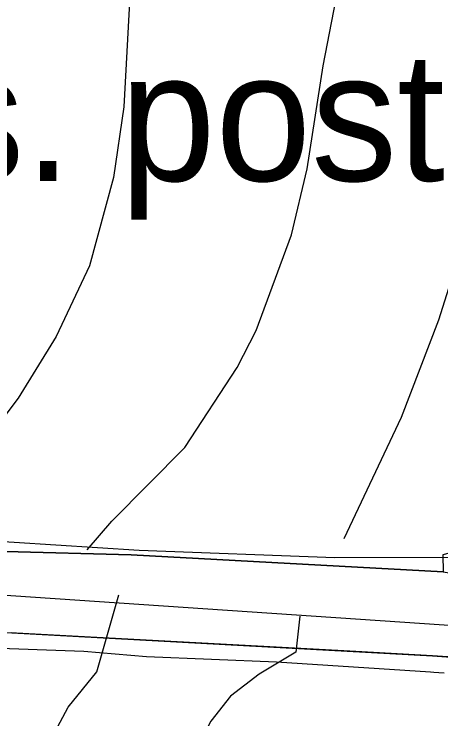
# Model space of a CAD drawing. Extents: x -662620 to -656370, y -1067090 to -1062990.
# Drawn here: x -659996.3 to -659913.4, y -1065099.2 to -1064962.2 of the extents above; entities that cross this region are included whole.
import ezdxf

# ---------------------------------------------------------------- set-up
doc = ezdxf.new("R2010")
doc.units = 0
for name, color, linetype in [('HRANICE_KATASTRÁLNÍHO_ÚZEMÍ', 7, 'Continuous'), ('OBVOD_PÚ', 7, 'Continuous'), ('Organizacni_opatreni_ochranne_zatravnení__protierozni_rozmistovani_plodin__osevni_postup__stridani_plodin', 7, 'Continuous'), ('ORNÁ_PŮDA_-_STÁVAJÍCÍ', 7, 'Continuous'), ('OSTATNÍ_PLOCHA_-_STÁVAJÍCÍ', 7, 'Continuous'), ('SDELOVACÍ_VEDENÍ_-_PODZEMNÍ', 7, 'Continuous'), ('SILNICE_II__TŘÍDY_A_III__TŘÍDY', 7, 'Continuous'), ('VRSTEVNICE_ZDŮRAZNĚNÁ', 7, 'Continuous'), ('VRSTEVNICE_ZÁKLADNÍ', 7, 'Continuous')]:
    doc.layers.add(name, color=color, linetype=linetype)

msp = doc.modelspace()

# ---------------------------------------------------------------- linework, layer by layer
at = {"layer": 'HRANICE_KATASTRÁLNÍHO_ÚZEMÍ'}
msp.add_lwpolyline([(-660200.8, -1065040.95), (-660183.92, -1065045.72), (-660092.92, -1065071.39), (-660078.21, -1065075.52), (-660066.01, -1065077.75), (-660052.99, -1065079.06), (-659996.8, -1065082.45), (-659915, -1065086.87), (-659895.92, -1065088.24), (-659881.78, -1065088.55), (-659882.3, -1065091.5), (-659884.97, -1065098.62), (-659889.2, -1065111.96), (-659890.49, -1065116.79), (-659885.92, -1065117.42), (-659888.01, -1065121.6), (-659896.48, -1065139.36), (-659901.34, -1065150.16), (-659904.75, -1065156.97), (-659908.74, -1065179.84), (-659911.27, -1065192.49), (-659913.26, -1065201.69), (-659914.46, -1065204.17), (-659917, -1065221.26)], dxfattribs=at)
at = {"layer": 'OBVOD_PÚ'}
for points in [[(-659996.8, -1065082.45), (-659915, -1065086.87)], [(-659915, -1065086.87), (-659895.92, -1065088.24)]]:
    msp.add_lwpolyline(points, dxfattribs=at)
at = {"layer": 'Organizacni_opatreni_ochranne_zatravnení__protierozni_rozmistovani_plodin__osevni_postup__stridani_plodin'}
msp.add_lwpolyline([(-660057.9, -1064740.5), (-660144.14, -1065040.04), (-660105.44, -1065051.33), (-660053.1, -1065061.2), (-659972, -1065066.4), (-659934, -1065067.8), (-659908.3, -1065067.7), (-659899.3, -1065067.3), (-659888.3, -1065064.9), (-659880.58, -1065061.55), (-659878.2, -1065057.1), (-659870.83, -1065041.34), (-659839.9, -1064963), (-659824.7, -1064902.3), (-659815.6, -1064865.5), (-659808.27, -1064848), (-659849.53, -1064831.86), (-659923.61, -1064814.93), (-659965.94, -1064819.16), (-660013.99, -1064801.1), (-660004.6, -1064750.1)], close=True, dxfattribs=at)
at = {"layer": 'ORNÁ_PŮDA_-_STÁVAJÍCÍ'}
for p, q in [((-659973.58, -1065067.3), (-659997.99, -1065066.65)), ((-659912.93, -1065070.59), (-659973.58, -1065067.3))]:
    msp.add_line(p, q, dxfattribs=at)
msp.add_lwpolyline([(-659838.26, -1064958.16), (-659842.22, -1064971.85), (-659846.53, -1064982.7), (-659849.04, -1064989.15), (-659854.54, -1065000.79), (-659859.14, -1065010.75), (-659870.2, -1065038.08), (-659875.58, -1065051.75), (-659881.48, -1065066.48), (-659894.01, -1065066.35), (-659900.06, -1065064.66), (-659903.47, -1065064.78), (-659912.97, -1065067.3), (-659912.93, -1065070.59), (-659973.58, -1065067.3), (-659997.99, -1065066.65)], dxfattribs=at)
at = {"layer": 'OSTATNÍ_PLOCHA_-_STÁVAJÍCÍ'}
for p, q in [((-659997.99, -1065066.65), (-659973.58, -1065067.3)), ((-659997.99, -1065066.65), (-659973.58, -1065067.3)), ((-659973.58, -1065067.3), (-659912.93, -1065070.59)), ((-659973.58, -1065067.3), (-659912.93, -1065070.59)), ((-659995.9, -1065082.5), (-659996.8, -1065082.43)), ((-659995.9, -1065082.5), (-659996.8, -1065082.43)), ((-659933.4, -1065085.88), (-659995.9, -1065082.5)), ((-659933.4, -1065085.88), (-659995.9, -1065082.5)), ((-659929.88, -1065086.03), (-659933.4, -1065085.88)), ((-659929.88, -1065086.03), (-659933.4, -1065085.88)), ((-659915, -1065086.87), (-659929.88, -1065086.03)), ((-659915, -1065086.87), (-659929.88, -1065086.03)), ((-659895.92, -1065088.24), (-659915, -1065086.87)), ((-659895.92, -1065088.24), (-659915, -1065086.87))]:
    msp.add_line(p, q, dxfattribs=at)
msp.add_lwpolyline([(-659997.99, -1065066.65), (-659973.58, -1065067.3), (-659912.93, -1065070.59), (-659906.06, -1065071.77), (-659877.81, -1065074.05), (-659878.29, -1065075.74), (-659881.78, -1065088.55), (-659895.92, -1065088.24), (-659915, -1065086.87), (-659929.88, -1065086.03), (-659933.4, -1065085.88), (-659995.9, -1065082.5), (-659996.8, -1065082.43)], dxfattribs=at)
msp.add_lwpolyline([(-659997.99, -1065066.65), (-659973.58, -1065067.3), (-659912.93, -1065070.59), (-659906.06, -1065071.77), (-659877.81, -1065074.05), (-659878.29, -1065075.74), (-659881.78, -1065088.55), (-659895.92, -1065088.24), (-659915, -1065086.87), (-659929.88, -1065086.03), (-659933.4, -1065085.88), (-659995.9, -1065082.5), (-659996.8, -1065082.43)], dxfattribs=at)
at = {"layer": 'SDELOVACÍ_VEDENÍ_-_PODZEMNÍ'}
for points in [[(-660199.29, -1065044.03), (-660144.44, -1065059.38), (-660135.24, -1065061.82), (-660113, -1065067.89), (-660087.31, -1065075.63), (-660053.71, -1065081.94), (-660022.65, -1065084.56), (-659982.78, -1065085.99), (-659970.61, -1065087.02), (-659945.3, -1065088.04), (-659915.37, -1065090)], [(-660199.29, -1065044.03), (-660144.44, -1065059.38), (-660135.24, -1065061.82), (-660113, -1065067.89), (-660087.31, -1065075.63), (-660053.71, -1065081.94), (-660022.65, -1065084.56), (-659982.78, -1065085.99), (-659970.61, -1065087.02), (-659945.3, -1065088.04), (-659915.37, -1065090)], [(-660199.29, -1065044.03), (-660144.44, -1065059.38), (-660135.24, -1065061.82), (-660113, -1065067.89), (-660087.31, -1065075.63), (-660053.71, -1065081.94), (-660022.65, -1065084.56), (-659982.78, -1065085.99), (-659970.61, -1065087.02), (-659945.3, -1065088.04), (-659915.37, -1065090)], [(-660199.29, -1065044.03), (-660144.44, -1065059.38), (-660135.24, -1065061.82), (-660113, -1065067.89), (-660087.31, -1065075.63), (-660053.71, -1065081.94), (-660022.65, -1065084.56), (-659982.78, -1065085.99), (-659970.61, -1065087.02), (-659945.3, -1065088.04), (-659915.37, -1065090)], [(-660199.29, -1065044.03), (-660144.44, -1065059.38), (-660135.24, -1065061.82), (-660113, -1065067.89), (-660087.31, -1065075.63), (-660053.71, -1065081.94), (-660022.65, -1065084.56), (-659982.78, -1065085.99), (-659970.61, -1065087.02), (-659945.3, -1065088.04), (-659915.37, -1065090)], [(-660199.29, -1065044.03), (-660144.44, -1065059.38), (-660135.24, -1065061.82), (-660113, -1065067.89), (-660087.31, -1065075.63), (-660053.71, -1065081.94), (-660022.65, -1065084.56), (-659982.78, -1065085.99), (-659970.61, -1065087.02), (-659945.3, -1065088.04), (-659915.37, -1065090)], [(-659915.37, -1065090), (-659914.77, -1065090.05)], [(-659915.37, -1065090), (-659914.77, -1065090.05)], [(-659915.37, -1065090), (-659914.77, -1065090.05)], [(-659915.37, -1065090), (-659914.77, -1065090.05)], [(-659915.37, -1065090), (-659914.77, -1065090.05)], [(-659915.37, -1065090), (-659914.77, -1065090.05)], [(-659914.77, -1065090.05), (-659913.76, -1065090.12)], [(-659914.77, -1065090.05), (-659913.76, -1065090.12)], [(-659914.77, -1065090.05), (-659913.76, -1065090.12)], [(-659914.77, -1065090.05), (-659913.76, -1065090.12)], [(-659914.77, -1065090.05), (-659913.76, -1065090.12)], [(-659914.77, -1065090.05), (-659913.76, -1065090.12)], [(-659913.76, -1065090.12), (-659912.76, -1065090.18)], [(-659913.76, -1065090.12), (-659912.76, -1065090.18)], [(-659913.76, -1065090.12), (-659912.76, -1065090.18)], [(-659913.76, -1065090.12), (-659912.76, -1065090.18)], [(-659913.76, -1065090.12), (-659912.76, -1065090.18)], [(-659913.76, -1065090.12), (-659912.76, -1065090.18)]]:
    msp.add_lwpolyline(points, dxfattribs=at)
at = {"layer": 'SILNICE_II__TŘÍDY_A_III__TŘÍDY'}
msp.add_lwpolyline([(-659930.63, -1065272.66), (-659916.62, -1065191.45), (-659883.02, -1065082.94), (-660018.13, -1065073.84), (-660053.14, -1065071.74), (-660090.24, -1065065.44), (-660211.35, -1065031.14), (-660237.25, -1065024.84), (-660258.96, -1065021.34), (-660284.16, -1065023.44), (-661097.31, -1065116.39), (-661512.77, -1064982.13)], dxfattribs=at)
at = {"layer": 'VRSTEVNICE_ZDŮRAZNĚNÁ'}
for points in [[(-659690.17, -1064569.01), (-659691.98, -1064587.77), (-659693.41, -1064609.78), (-659696.55, -1064634.94), (-659700.27, -1064650.66), (-659709.13, -1064675.82), (-659717.99, -1064697.83), (-659725.57, -1064713.98), (-659739.58, -1064737.71), (-659746.15, -1064745.85), (-659753.73, -1064753.72), (-659769.45, -1064768.29), (-659792.32, -1064785.45), (-659801.89, -1064794.02), (-659837.63, -1064835.19), (-659843.35, -1064842.91), (-659853.49, -1064859.2), (-659868.22, -1064887.07), (-659874.79, -1064901.65), (-659883.79, -1064926.38), (-659913.81, -1065021.71), (-659921.1, -1065040.58), (-659932.25, -1065064.17)], [(-659940.78, -1065079.19), (-659941.55, -1065086.22), (-659948.69, -1065090.46), (-659954.26, -1065094.75), (-659958.12, -1065099.61), (-659960.84, -1065104.9), (-659961.69, -1065111.48), (-659961.26, -1065118.34), (-659957.83, -1065132.06), (-659957.26, -1065140.63), (-659958.83, -1065145.78), (-659964.55, -1065154.78), (-659968.84, -1065159.36), (-659974.56, -1065163.79), (-659983.99, -1065168.65), (-660009.15, -1065177.65), (-660028.01, -1065185.23), (-660046.88, -1065194.95), (-660068.89, -1065208.53), (-660098.91, -1065229.97)]]:
    msp.add_lwpolyline(points, dxfattribs=at)
at = {"layer": 'VRSTEVNICE_ZÁKLADNÍ'}
for points in [[(-659888.51, -1064692.11), (-659887.94, -1064703.55), (-659888.66, -1064710.69), (-659891.66, -1064723.56), (-659896.8, -1064737.85), (-659911.24, -1064765.01), (-659953.12, -1064835.04), (-659963.12, -1064855.05), (-659967.7, -1064867.92), (-659970.27, -1064879.35), (-659971.84, -1064893.93), (-659973.7, -1064956.25), (-659974.99, -1064980.26), (-659976.99, -1064993.99), (-659981.7, -1065011.14), (-659988.14, -1065024.86), (-659995.57, -1065036.87), (-660001.14, -1065044.15), (-660019.87, -1065065.88)], [(-659888.51, -1064692.11), (-659887.94, -1064703.55), (-659888.66, -1064710.69), (-659891.66, -1064723.56), (-659896.8, -1064737.85), (-659911.24, -1064765.01), (-659953.12, -1064835.04), (-659963.12, -1064855.05), (-659967.7, -1064867.92), (-659970.27, -1064879.35), (-659971.84, -1064893.93), (-659973.7, -1064956.25), (-659974.99, -1064980.26), (-659976.99, -1064993.99), (-659981.7, -1065011.14), (-659988.14, -1065024.86), (-659995.57, -1065036.87), (-660001.14, -1065044.15), (-660019.87, -1065065.88)], [(-659982.13, -1065066.3), (-659977.37, -1065060.72), (-659963.12, -1065046.44), (-659952.97, -1065030.86), (-659949.26, -1065023.72), (-659942.4, -1065005.13), (-659939.4, -1064992.27), (-659936.25, -1064972.26), (-659927.1, -1064925.09), (-659920.53, -1064896.51), (-659915.67, -1064880.78), (-659911.67, -1064870.78), (-659897.37, -1064840.76), (-659885.8, -1064822.18), (-659872.93, -1064806.46), (-659831.48, -1064763.15), (-659798.46, -1064731.99), (-659778.45, -1064708.83)], [(-659982.13, -1065066.3), (-659977.37, -1065060.72), (-659963.12, -1065046.44), (-659952.97, -1065030.86), (-659949.26, -1065023.72), (-659942.4, -1065005.13), (-659939.4, -1064992.27), (-659936.25, -1064972.26), (-659927.1, -1064925.09), (-659920.53, -1064896.51), (-659915.67, -1064880.78), (-659911.67, -1064870.78), (-659897.37, -1064840.76), (-659885.8, -1064822.18), (-659872.93, -1064806.46), (-659831.48, -1064763.15), (-659798.46, -1064731.99), (-659778.45, -1064708.83)], [(-660130.93, -1065228.82), (-660093.05, -1065199.52), (-660069.47, -1065182.94), (-660056.6, -1065175.37), (-660029.01, -1065162.36), (-660015.44, -1065154.36), (-660005.86, -1065146.78), (-660000.71, -1065140.92), (-659998.14, -1065136.35), (-659996.14, -1065130.63), (-659993, -1065114.62), (-659990.42, -1065105.47), (-659985.85, -1065096.9), (-659980.28, -1065090.04), (-659975.99, -1065075.03)], [(-660130.93, -1065228.82), (-660093.05, -1065199.52), (-660069.47, -1065182.94), (-660056.6, -1065175.37), (-660029.01, -1065162.36), (-660015.44, -1065154.36), (-660005.86, -1065146.78), (-660000.71, -1065140.92), (-659998.14, -1065136.35), (-659996.14, -1065130.63), (-659993, -1065114.62), (-659990.42, -1065105.47), (-659985.85, -1065096.9), (-659980.28, -1065090.04), (-659975.99, -1065075.03)]]:
    msp.add_lwpolyline(points, dxfattribs=at)

# ---------------------------------------------------------------- texts
at = {"layer": 'Organizacni_opatreni_ochranne_zatravnení__protierozni_rozmistovani_plodin__osevni_postup__stridani_plodin'}
msp.add_text('PEO 1, os. postup', height=25, dxfattribs=at).set_placement((-660146.72, -1064994.62))

doc.saveas('drawing.dxf')
